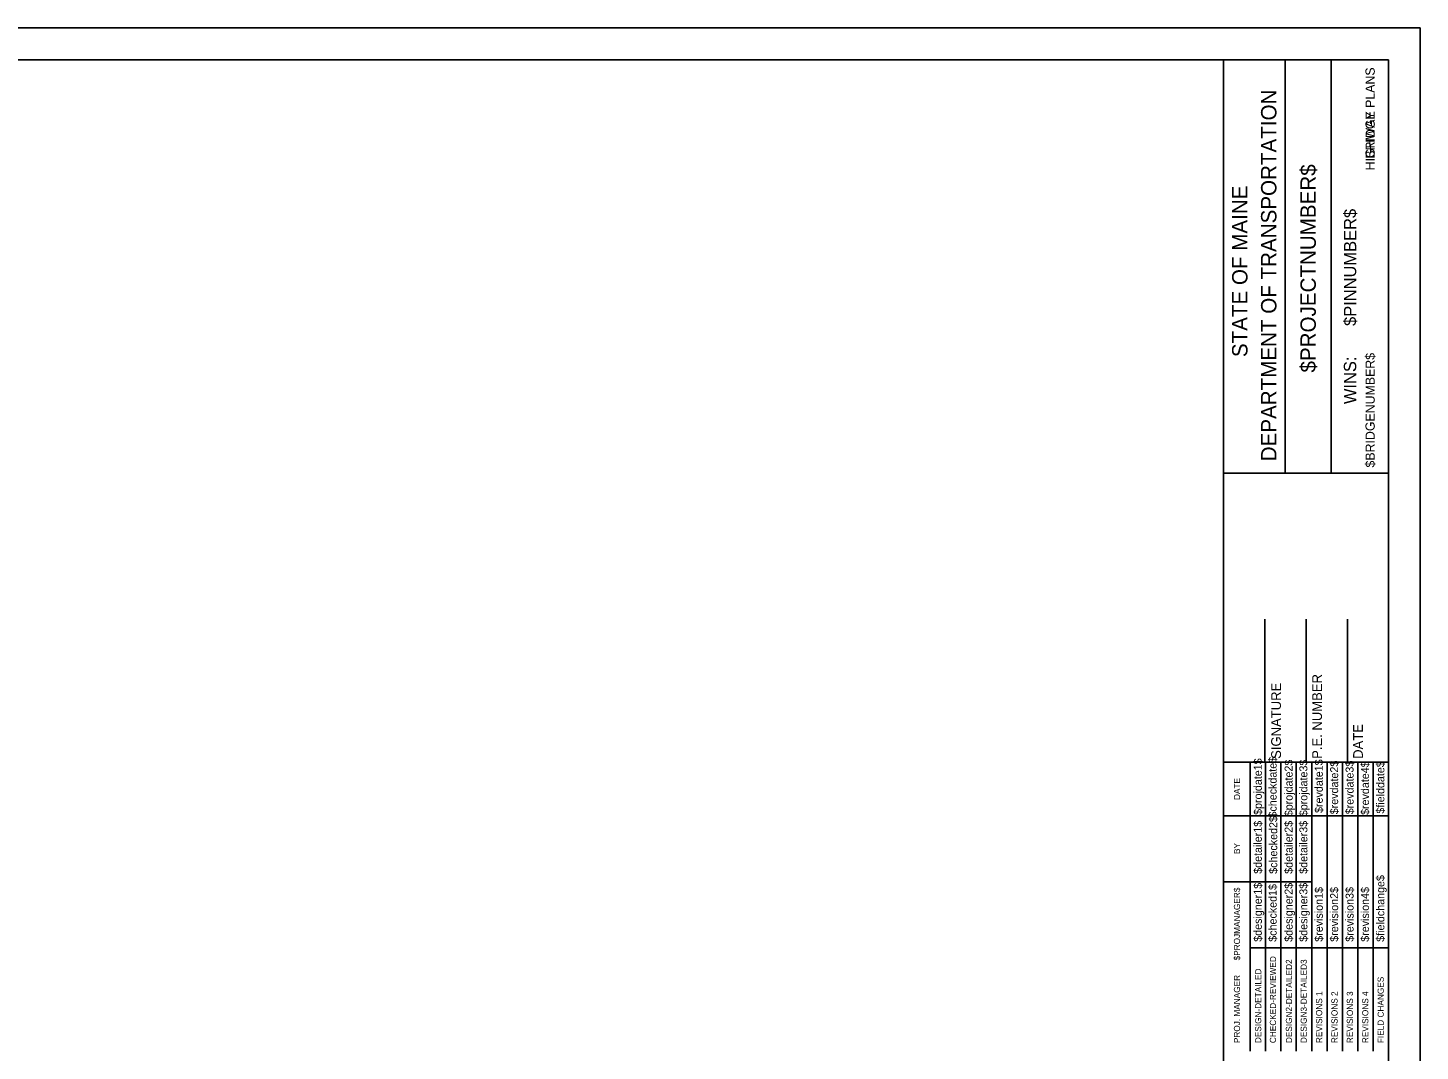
# Model space of a CAD drawing. Extents: x 1168600 to 1177589, y 610178 to 611246.
# Drawn here: x 1171418.2 to 1171502.4, y 610988.6 to 611050.5 of the extents above; entities that cross this region are included whole.
import ezdxf

# ---------------------------------------------------------------- set-up
doc = ezdxf.new("R2010")
doc.units = 0
doc.layers.add('_Construction', color=7, linetype='Continuous')
doc.layers.add('BORDER', color=7, linetype='Continuous')

msp = doc.modelspace()

# ---------------------------------------------------------------- linework, layer by layer
at = {"layer": '_Construction'}
for p, q in [((1171500.532, 611048.596), (1171340.532, 611048.596)), ((1171490.532, 610943.599), (1171490.532, 611048.599)), ((1171494.261, 611023.593), (1171494.261, 611048.593)), ((1171497.056, 611023.593), (1171497.056, 611048.593)), ((1171500.532, 610943.599), (1171500.532, 611048.599)), ((1171490.533, 611023.59), (1171500.532, 611023.59)), ((1171493.032, 611006.099), (1171493.032, 611014.747)), ((1171495.532, 611006.099), (1171495.532, 611014.747)), ((1171498.032, 611006.099), (1171498.032, 611014.747)), ((1171490.532, 611006.099), (1171500.532, 611006.099))]:
    msp.add_line(p, q, dxfattribs=at)
msp.add_lwpolyline([(1171332.439, 610940.537), (1171502.439, 610940.537), (1171502.439, 611050.537), (1171332.439, 611050.537)], close=True, dxfattribs=at)
for points in [[(1171492.147, 611002.849), (1171492.147, 611006.099)], [(1171493.08, 610988.602), (1171493.08, 611006.099)], [(1171494.011, 611006.099), (1171494.011, 610988.602)], [(1171494.943, 610988.602), (1171494.943, 611006.099)], [(1171495.875, 610988.602), (1171495.875, 611006.099)], [(1171496.806, 610988.602), (1171496.806, 611006.099)], [(1171497.738, 610988.602), (1171497.738, 611006.099)], [(1171498.67, 610988.602), (1171498.67, 611006.099)], [(1171499.601, 610988.602), (1171499.601, 611006.099)], [(1171492.148, 610988.602), (1171492.148, 611005.393)], [(1171490.532, 611002.849), (1171500.532, 611002.849)], [(1171490.532, 610998.849), (1171492.148, 610998.849)], [(1171492.147, 610998.849), (1171495.874, 610998.849)], [(1171492.147, 610994.849), (1171500.532, 610994.849)]]:
    msp.add_lwpolyline(points, dxfattribs=at)

# ---------------------------------------------------------------- texts
for s, height, p in [('BRIDGE PLANS', 0.55901, (1171499.69, 611042.62)), ('HIGHWAY PLANS', 0.55901, (1171499.69, 611041.911)), ('DEPARTMENT OF TRANSPORTATION', 0.93176, (1171493.739, 611024.302)), ('$PROJECTNUMBER$', 0.93176, (1171496.124, 611029.675)), ('STATE OF MAINE', 0.93176, (1171491.987, 611030.608)), ('$PINNUMBER$', 0.74527, (1171498.569, 611032.493)), ('$BRIDGENUMBER$', 0.55901, (1171499.69, 611023.926)), ('SIGNATURE', 0.5906, (1171494.013, 611006.291)), ('P.E. NUMBER', 0.59055, (1171496.493, 611006.291)), ('DATE', 0.5906, (1171498.973, 611006.291)), ('$projdate1$', 0.48455, (1171492.855, 611002.899)), ('$checkdate$', 0.48455, (1171493.75, 611002.742)), ('$projdate2$', 0.48455, (1171494.718, 611002.821)), ('$projdate3$', 0.48455, (1171495.613, 611002.821)), ('$revdate1$', 0.4845, (1171496.545, 611003.017)), ('$revdate2$', 0.4845, (1171497.476, 611002.939)), ('$revdate3$', 0.4845, (1171498.408, 611002.939)), ('$revdate4$', 0.4845, (1171499.34, 611002.899)), ('$fielddate$', 0.48455, (1171500.271, 611002.978)), ('DATE', 0.3714, (1171491.536, 611003.805)), ('$detailer1$', 0.48455, (1171492.855, 610999.334)), ('$checked2$', 0.4845, (1171493.787, 610999.334)), ('$detailer2$', 0.48455, (1171494.718, 610999.334)), ('$detailer3$', 0.48455, (1171495.613, 610999.334)), ('BY', 0.3714, (1171491.536, 611000.534)), ('$fieldchange$', 0.48455, (1171500.271, 610995.222)), ('$PROJMANAGER$', 0.37275, (1171491.536, 610994.094)), ('$designer1$', 0.48455, (1171492.855, 610995.222)), ('$checked1$', 0.4845, (1171493.75, 610995.222)), ('$designer2$', 0.48455, (1171494.718, 610995.222)), ('$designer3$', 0.48455, (1171495.613, 610995.222)), ('$revision1$', 0.48455, (1171496.545, 610995.222)), ('$revision2$', 0.48455, (1171497.476, 610995.222)), ('$revision3$', 0.48455, (1171498.408, 610995.222)), ('$revision4$', 0.48455, (1171499.34, 610995.222)), ('CHECKED-REVIEWED', 0.37275, (1171493.713, 610989.087)), ('DESIGN2-DETAILED2', 0.37275, (1171494.682, 610989.087)), ('DESIGN3-DETAILED3', 0.37275, (1171495.577, 610989.087)), ('PROJ. MANAGER', 0.37275, (1171491.536, 610989.087)), ('DESIGN-DETAILED', 0.37275, (1171492.819, 610989.087)), ('FIELD CHANGES', 0.37275, (1171500.235, 610989.087)), ('REVISIONS 1', 0.37275, (1171496.508, 610989.087)), ('REVISIONS 2', 0.37275, (1171497.44, 610989.087)), ('REVISIONS 3', 0.37275, (1171498.372, 610989.087)), ('REVISIONS 4', 0.37275, (1171499.303, 610989.087))]:
    msp.add_text(s, height=height, rotation=90, dxfattribs=at).set_placement(p)
at = {"layer": 'BORDER'}
msp.add_text('WINS:', height=0.7453, rotation=90, dxfattribs=at).set_placement((1171498.567, 611027.764))

doc.saveas('drawing.dxf')
